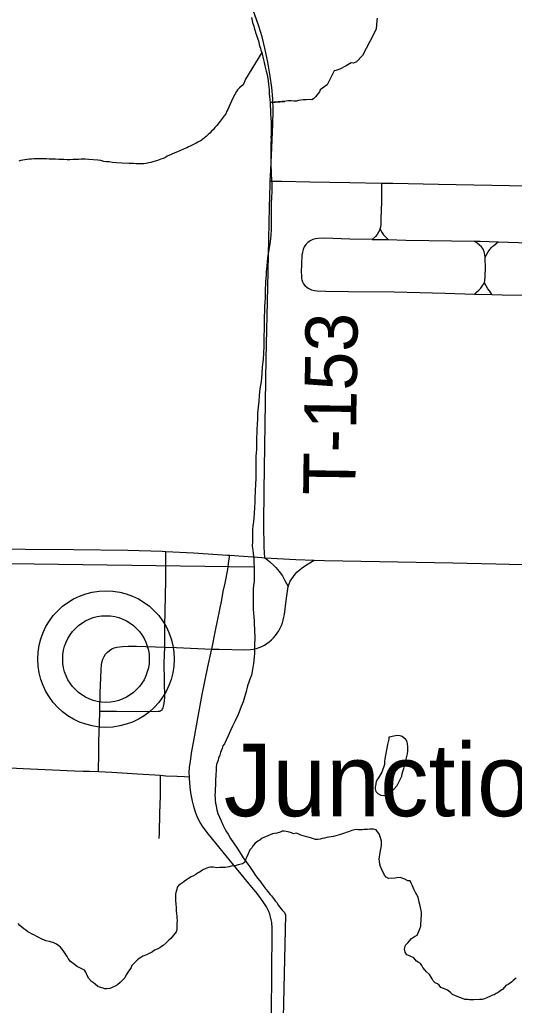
# Model space of a CAD drawing. Extents: x 2.1 to 73.9, y 4 to 26.
# Drawn here: x 46.463 to 46.733, y 19.554 to 20.091 of the extents above; entities that cross this region are included whole.
import ezdxf

# ---------------------------------------------------------------- set-up
doc = ezdxf.new("R2010")
doc.units = 0
for name, color, linetype in [('GM_X_County_Road', 7, 'Continuous'), ('GM_X_Minor_Lake', 7, 'Continuous'), ('GM_X_Minor_River', 7, 'Continuous'), ('GM_X_State_Route', 7, 'Continuous'), ('GM_X_Township_Road', 7, 'Continuous'), ('GM_X_Township_Road_Text', 7, 'Continuous'), ('GM_X_Unincorporated', 7, 'Continuous'), ('GM_X_Unincorporated_Location', 7, 'Continuous'), ('GM_X_Unincorporated_Text', 7, 'Continuous')]:
    doc.layers.add(name, color=color, linetype=linetype)

msp = doc.modelspace()

# ---------------------------------------------------------------- linework, layer by layer
at = {"layer": 'GM_X_County_Road'}
for points in [[(46.59695, 19.79807), (46.59849, 19.79691), (46.59977, 19.7959), (46.60191, 19.79389), (46.60296, 19.79287), (46.60487, 19.79065), (46.60653, 19.78825), (46.60793, 19.78568), (46.60975, 19.78253)], [(46.60975, 19.78253), (46.61024, 19.78397), (46.61087, 19.78533), (46.61164, 19.78664), (46.61251, 19.78789), (46.61346, 19.78907), (46.6145, 19.79019), (46.6156, 19.79125), (46.61799, 19.79315), (46.62058, 19.79478), (46.62388, 19.79687)], [(46.56805, 19.74841), (46.57209, 19.74825), (46.58609, 19.74796), (46.58924, 19.74812), (46.59082, 19.74835), (46.59237, 19.74871), (46.59388, 19.74921), (46.59535, 19.74983), (46.59676, 19.75056), (46.59811, 19.75139), (46.5994, 19.75233), (46.6006, 19.75337), (46.60172, 19.7545), (46.60275, 19.75571), (46.60369, 19.75699), (46.60455, 19.75833), (46.60532, 19.75971), (46.60599, 19.76114), (46.60657, 19.76262), (46.60704, 19.76414), (46.60738, 19.76569), (46.60761, 19.76725), (46.60853, 19.77479), (46.60975, 19.78253)], [(46.50713, 19.71466), (46.50734, 19.72462), (46.50776, 19.73702), (46.50802, 19.74006), (46.50832, 19.74154), (46.50879, 19.74296), (46.50943, 19.74431), (46.51022, 19.74557), (46.51118, 19.74671), (46.51229, 19.74769), (46.51354, 19.7485), (46.51488, 19.74907), (46.51633, 19.74943), (46.51936, 19.74987), (46.52243, 19.75005), (46.52706, 19.75003), (46.5424, 19.74945)], [(46.5424, 19.74945), (46.5488, 19.7492), (46.56805, 19.74841)], [(46.5063, 19.68176), (46.50644, 19.69196), (46.5066, 19.6982), (46.50698, 19.70752), (46.50713, 19.71466)], [(46.43929, 19.68457), (46.46532, 19.68344), (46.49326, 19.68214), (46.49798, 19.68199), (46.50147, 19.6819), (46.5063, 19.68176)]]:
    msp.add_lwpolyline(points, dxfattribs=at)
at = {"layer": 'GM_X_Minor_Lake'}
for points in [[(46.66373, 19.6965), (46.66238, 19.6886), (46.66218, 19.68727), (46.66218, 19.68556), (46.66065, 19.68138), (46.65893, 19.67835), (46.65798, 19.67702), (46.6576, 19.67607), (46.65721, 19.67417), (46.65702, 19.67322), (46.65702, 19.67227), (46.6574, 19.67094), (46.65854, 19.6698), (46.66024, 19.66884), (46.66157, 19.66865), (46.66253, 19.66883), (46.66405, 19.66978), (46.66538, 19.67092), (46.66729, 19.67205), (46.669, 19.67414), (46.67015, 19.67622), (46.6711, 19.67812), (46.67167, 19.67926), (46.67187, 19.6804), (46.67225, 19.68173), (46.67263, 19.68344), (46.67321, 19.68553), (46.67378, 19.68781), (46.67436, 19.68989), (46.67474, 19.69141), (46.67493, 19.69274), (46.67494, 19.69426), (46.67494, 19.69541), (46.67475, 19.69674), (46.67456, 19.69788), (46.67381, 19.69921), (46.67172, 19.70074), (46.67077, 19.70112), (46.66944, 19.70131), (46.6681, 19.70113), (46.66639, 19.70075), (46.66487, 19.70038), (46.66449, 19.70038), (46.66449, 19.70019), (46.66449, 19.69943)], [(46.66449, 19.69943), (46.66373, 19.6965)]]:
    msp.add_lwpolyline(points, dxfattribs=at)
at = {"layer": 'GM_X_Minor_River'}
for points in [[(46.58977, 20.09214), (46.59033, 20.08948), (46.5909, 20.08739), (46.59128, 20.08586), (46.59165, 20.08491), (46.59184, 20.08396), (46.59241, 20.08263), (46.59279, 20.08149), (46.59317, 20.08035), (46.59355, 20.07939), (46.59392, 20.07768), (46.59411, 20.07673), (46.59468, 20.0754), (46.59487, 20.07445), (46.59543, 20.07312), (46.59619, 20.06912), (46.59657, 20.0676), (46.59694, 20.06589), (46.59732, 20.06437), (46.5977, 20.06303), (46.59807, 20.0617), (46.59845, 20.05999), (46.59883, 20.05771), (46.59901, 20.05562), (46.59939, 20.05277), (46.59939, 20.05048), (46.59957, 20.04915), (46.59976, 20.04744), (46.59995, 20.04592), (46.59994, 20.04421), (46.60013, 20.04193), (46.60013, 20.04041), (46.60012, 20.03908), (46.60031, 20.03794), (46.60031, 20.03699), (46.6005, 20.03566), (46.60049, 20.03414), (46.60049, 20.03261), (46.60049, 20.03109), (46.60049, 20.02957), (46.60048, 20.02824), (46.60029, 20.0271), (46.60048, 20.02558), (46.60029, 20.02406), (46.60028, 20.02235), (46.60028, 20.02007), (46.60027, 20.01836), (46.60027, 20.01589), (46.60027, 20.01342), (46.60026, 20.01114), (46.60045, 20.00866), (46.60044, 20.00657), (46.60063, 20.0041), (46.60081, 20.00201), (46.60081, 19.99992), (46.60081, 19.99745), (46.60061, 19.99422), (46.60041, 19.99118), (46.60041, 19.98814), (46.6004, 19.9851), (46.6004, 19.98262), (46.60039, 19.97939), (46.60039, 19.97692), (46.60019, 19.97369), (46.5998, 19.97027), (46.59845, 19.96134), (46.59826, 19.95925), (46.59807, 19.95697), (46.59787, 19.95526), (46.59768, 19.95374), (46.59768, 19.95203), (46.59748, 19.95013), (46.59729, 19.94842), (46.59729, 19.94671), (46.59709, 19.94481), (46.59709, 19.94272), (46.59708, 19.94063), (46.59708, 19.9393), (46.59689, 19.9374), (46.59688, 19.93474), (46.59688, 19.93207), (46.59668, 19.9296), (46.59668, 19.92675), (46.59667, 19.92447), (46.59667, 19.92219), (46.59647, 19.91896), (46.59647, 19.91592), (46.59646, 19.91307), (46.59626, 19.90965), (46.59607, 19.90604), (46.59549, 19.90205), (46.59529, 19.89825), (46.5949, 19.89407), (46.59432, 19.89008), (46.59394, 19.88647), (46.59374, 19.88324), (46.59335, 19.88001), (46.59297, 19.87678), (46.59296, 19.87373), (46.59277, 19.87069), (46.59257, 19.86803)], [(46.65821, 20.09175), (46.65802, 20.09061), (46.65763, 20.08586), (46.6542, 20.07903), (46.65019, 20.07143), (46.64695, 20.06802), (46.64524, 20.06727), (46.6441, 20.06746), (46.64124, 20.06595), (46.63782, 20.06406), (46.63572, 20.0633), (46.63477, 20.06312), (46.63344, 20.06065), (46.63096, 20.05552), (46.62715, 20.05287), (46.62677, 20.05174), (46.62581, 20.0506), (46.62467, 20.04908), (46.62353, 20.04794), (46.62257, 20.04738), (46.62105, 20.04757), (46.61953, 20.04738), (46.61782, 20.04739), (46.61668, 20.0472), (46.61535, 20.04702), (46.61421, 20.04664), (46.61269, 20.04664), (46.61136, 20.04684), (46.60983, 20.04684), (46.60869, 20.04666), (46.59995, 20.04592), (46.60793, 20.04647)], [(46.59543, 20.07312), (46.58647, 20.0587), (46.58609, 20.05775), (46.58552, 20.05623), (46.58456, 20.05509), (46.58323, 20.05395), (46.58209, 20.05282), (46.58151, 20.05187), (46.58056, 20.05035), (46.5798, 20.04864), (46.57884, 20.04655), (46.57789, 20.04466), (46.57732, 20.04333), (46.57674, 20.04219), (46.57636, 20.04124), (46.57579, 20.03972), (46.57483, 20.03858), (46.57217, 20.03498), (46.57083, 20.03346), (46.56969, 20.03232), (46.56893, 20.03119), (46.56797, 20.03024), (46.56702, 20.02929), (46.56607, 20.02853), (46.56493, 20.0274), (46.56321, 20.02588), (46.56226, 20.02531), (46.56055, 20.02437), (46.5596, 20.0238), (46.55845, 20.02323), (46.55731, 20.02267), (46.55636, 20.0221), (46.55541, 20.02172), (46.55446, 20.02115), (46.55275, 20.02059), (46.54932, 20.01908), (46.54799, 20.01851), (46.5459, 20.01757), (46.5438, 20.01662), (46.54285, 20.01606), (46.54152, 20.01549), (46.54038, 20.01511), (46.53847, 20.01436), (46.53714, 20.01398), (46.536, 20.01361), (46.53486, 20.01323), (46.53372, 20.01304), (46.53239, 20.01266), (46.53106, 20.01248), (46.52953, 20.01248), (46.5282, 20.01249), (46.52687, 20.01249), (46.52535, 20.01269), (46.52307, 20.01269), (46.51908, 20.01289), (46.51623, 20.01309), (46.51394, 20.01329), (46.51223, 20.01367), (46.51071, 20.01368), (46.50919, 20.01387), (46.50767, 20.01426), (46.50596, 20.01445), (46.50102, 20.01485), (46.49912, 20.01504), (46.49798, 20.01505), (46.49684, 20.01505), (46.4955, 20.01486), (46.49398, 20.01487), (46.49246, 20.01487), (46.49075, 20.01469), (46.48923, 20.01469), (46.48752, 20.01489), (46.48619, 20.01489), (46.48467, 20.01489), (46.48296, 20.01509), (46.48105, 20.01509), (46.47953, 20.0151), (46.47801, 20.01529), (46.47649, 20.0153), (46.47497, 20.0153), (46.47345, 20.01531), (46.47212, 20.01531), (46.47117, 20.01531), (46.46984, 20.01513), (46.4687, 20.01513), (46.46756, 20.01494), (46.46622, 20.01476), (46.46508, 20.01457), (46.46394, 20.01438), (46.46299, 20.01401)], [(46.59257, 19.86803), (46.59257, 19.86575), (46.59237, 19.86385), (46.59237, 19.86157), (46.59236, 19.85929), (46.59236, 19.85682), (46.59217, 19.8553), (46.59216, 19.85321), (46.59216, 19.8515), (46.59216, 19.85017), (46.59215, 19.84808), (46.59215, 19.84599), (46.59214, 19.84352), (46.59214, 19.84105), (46.59194, 19.83839), (46.59155, 19.8304), (46.59154, 19.82831), (46.59135, 19.82546), (46.59115, 19.82223), (46.59096, 19.81995), (46.59076, 19.81767), (46.59038, 19.81558), (46.59018, 19.81311), (46.59018, 19.81064), (46.59017, 19.80912), (46.59017, 19.80703), (46.59016, 19.80437), (46.59035, 19.80228), (46.59054, 19.80038), (46.59072, 19.79905), (46.59091, 19.79771), (46.59091, 19.79619), (46.59091, 19.79467), (46.59109, 19.79353), (46.59109, 19.7922), (46.59109, 19.79068), (46.59108, 19.78897), (46.59108, 19.78745), (46.59108, 19.78536), (46.59088, 19.78308), (46.59069, 19.78099), (46.59068, 19.77909), (46.59068, 19.777), (46.59068, 19.77491), (46.59067, 19.77244), (46.59067, 19.77016), (46.59085, 19.76787), (46.59104, 19.76578), (46.59122, 19.76369), (46.59122, 19.7616), (46.59141, 19.75951), (46.5914, 19.75742), (46.59159, 19.75571), (46.59158, 19.75362), (46.59139, 19.75153), (46.59139, 19.74963), (46.59138, 19.74792), (46.59138, 19.74602), (46.59119, 19.74412), (46.59099, 19.74222), (46.5908, 19.74051), (46.59022, 19.73728), (46.58964, 19.73424), (46.58888, 19.73196), (46.58831, 19.73044), (46.58754, 19.72835), (46.58716, 19.72683), (46.58678, 19.72531), (46.58639, 19.72398), (46.58582, 19.72228), (46.58524, 19.71962), (46.5841, 19.71715), (46.58333, 19.71506), (46.58238, 19.71278), (46.58085, 19.70937), (46.57932, 19.70633), (46.57818, 19.70405), (46.57703, 19.7012), (46.57588, 19.69874), (46.57493, 19.69684), (46.57417, 19.6957), (46.57378, 19.69418), (46.57321, 19.69304), (46.57283, 19.69209), (46.57245, 19.69057), (46.57168, 19.68906), (46.57149, 19.68792), (46.57111, 19.68697), (46.57072, 19.68564), (46.57053, 19.68412), (46.57053, 19.68203), (46.57033, 19.68032), (46.57014, 19.67652), (46.57013, 19.67424), (46.56994, 19.67234), (46.56993, 19.67025), (46.56974, 19.66873), (46.56993, 19.6674), (46.56992, 19.66607), (46.57011, 19.66454), (46.57049, 19.66283)], [(45.71269, 19.80517), (46.5909, 19.79315)], [(46.57049, 19.66283), (46.57087, 19.66093), (46.57143, 19.65884), (46.57219, 19.65694), (46.57314, 19.65484), (46.57408, 19.65275), (46.57484, 19.65123), (46.57579, 19.64951), (46.57692, 19.64761), (46.57825, 19.64532), (46.58185, 19.63999), (46.5828, 19.63847), (46.58413, 19.63657), (46.58526, 19.63466), (46.58659, 19.63276), (46.58792, 19.63104), (46.58924, 19.62933), (46.59057, 19.62704), (46.5919, 19.62514), (46.59323, 19.62342), (46.59474, 19.62152), (46.59645, 19.61923), (46.59759, 19.61771), (46.59873, 19.61619), (46.59967, 19.61504), (46.60062, 19.61409), (46.60176, 19.61257), (46.60252, 19.61142), (46.60366, 19.61028), (46.60422, 19.60895), (46.60574, 19.60723), (46.6065, 19.60628), (46.60764, 19.60495), (46.60821, 19.6038), (46.60821, 19.6038)], [(46.67682, 19.59087), (46.67853, 19.592), (46.68006, 19.59257), (46.68044, 19.5939), (46.68101, 19.59523), (46.68139, 19.59618), (46.68197, 19.59751), (46.68197, 19.59884), (46.68216, 19.60074), (46.68217, 19.60188), (46.68236, 19.60321), (46.68236, 19.60492), (46.68217, 19.60606), (46.6818, 19.60777), (46.68142, 19.60929), (46.68104, 19.61062), (46.68048, 19.61328), (46.67915, 19.61595), (46.67821, 19.61766), (46.67745, 19.61957), (46.67669, 19.6209), (46.67612, 19.62223), (46.67498, 19.62223), (46.67327, 19.62319), (46.6708, 19.62396), (46.6689, 19.62377), (46.66776, 19.62359), (46.66434, 19.62341), (46.66301, 19.62417), (46.66225, 19.62531), (46.66187, 19.62626), (46.66111, 19.62741), (46.65998, 19.63007), (46.6596, 19.63121), (46.65941, 19.63292), (46.65922, 19.63406), (46.65942, 19.6352), (46.65961, 19.63634), (46.65999, 19.63881), (46.66038, 19.64033), (46.66057, 19.64166), (46.66057, 19.6428), (46.66058, 19.64375), (46.6602, 19.64508), (46.65982, 19.64623), (46.65925, 19.64775), (46.6583, 19.64889), (46.65755, 19.65003), (46.65622, 19.65042), (46.65526, 19.65042), (46.65412, 19.65042), (46.65298, 19.65024), (46.65108, 19.65024), (46.64994, 19.65006), (46.64899, 19.65006), (46.64785, 19.65006), (46.6469, 19.65025), (46.64576, 19.65007), (46.64442, 19.64969), (46.64252, 19.64894), (46.64138, 19.64856), (46.64043, 19.64818), (46.63929, 19.64781), (46.63815, 19.64743), (46.63434, 19.6463), (46.6332, 19.64611), (46.63187, 19.64593), (46.63073, 19.64574), (46.6294, 19.64536), (46.62825, 19.64518), (46.62711, 19.64499), (46.62578, 19.6448), (46.62464, 19.64481), (46.62293, 19.64519), (46.62179, 19.64558), (46.62046, 19.64596), (46.61913, 19.64634), (46.6178, 19.64673), (46.61666, 19.64711), (46.61514, 19.64788), (46.614, 19.64826), (46.61267, 19.64788), (46.61153, 19.64827), (46.60963, 19.64884), (46.60754, 19.64923), (46.6064, 19.64923), (46.60525, 19.64867), (46.60354, 19.6481), (46.60221, 19.64792), (46.60107, 19.64773), (46.59993, 19.64735), (46.5986, 19.64678), (46.5965, 19.64584), (46.59555, 19.64546), (46.59422, 19.64433), (46.59308, 19.64376), (46.59174, 19.64281), (46.5906, 19.64149), (46.58984, 19.64016), (46.58888, 19.63902), (46.58793, 19.63693)], [(46.58793, 19.63693), (46.58717, 19.63523), (46.58659, 19.63428), (46.58621, 19.63314), (46.58583, 19.63219), (46.58488, 19.63143), (46.58335, 19.63106), (46.5824, 19.63087), (46.58088, 19.6303), (46.57993, 19.63031), (46.5786, 19.63012), (46.57746, 19.62993), (46.57651, 19.62975), (46.57536, 19.62956), (46.57403, 19.62956), (46.57251, 19.62957), (46.5708, 19.62938), (46.5689, 19.62958), (46.56738, 19.62958), (46.56624, 19.6294), (46.56453, 19.62883), (46.56319, 19.62826), (46.56224, 19.62751), (46.56129, 19.62694), (46.56034, 19.62637), (46.55939, 19.62561), (46.55805, 19.62486), (46.55691, 19.62448), (46.55539, 19.62354), (46.55425, 19.62278), (46.5531, 19.62183), (46.55215, 19.62107), (46.55101, 19.62032), (46.55006, 19.61994), (46.54929, 19.6188), (46.5491, 19.61747), (46.54853, 19.61595), (46.54834, 19.615), (46.54833, 19.61367), (46.54833, 19.61253), (46.54833, 19.61139), (46.54852, 19.60968), (46.5487, 19.60759), (46.5487, 19.60569), (46.54889, 19.60436), (46.54907, 19.60303), (46.54907, 19.60208), (46.54926, 19.60056), (46.54907, 19.59923), (46.54906, 19.5979), (46.54906, 19.59695), (46.54906, 19.59562), (46.54867, 19.59448), (46.54791, 19.59353), (46.54715, 19.59258), (46.54582, 19.59087), (46.54467, 19.58993), (46.54315, 19.58841), (46.54162, 19.58709), (46.54067, 19.58652), (46.53972, 19.58576), (46.53839, 19.585), (46.53687, 19.58444), (46.53572, 19.58349), (46.53401, 19.58274), (46.53249, 19.58198), (46.53058, 19.58123), (46.52944, 19.58047), (46.52849, 19.5799), (46.52754, 19.57914), (46.52659, 19.5782), (46.52449, 19.57611), (46.52411, 19.57497), (46.52335, 19.57403), (46.52277, 19.57308), (46.5222, 19.57213), (46.52144, 19.57099), (46.52067, 19.56947), (46.51915, 19.56777), (46.5182, 19.56682), (46.51667, 19.56568), (46.51534, 19.56493), (46.51382, 19.56417), (46.51249, 19.56361), (46.51097, 19.56342), (46.50982, 19.56342), (46.50887, 19.56381), (46.50697, 19.56438), (46.50602, 19.56477), (46.50451, 19.56591), (46.50356, 19.56667), (46.50261, 19.56744), (46.50109, 19.56915), (46.50033, 19.57029), (46.49976, 19.57162), (46.49939, 19.57258), (46.49863, 19.57353), (46.49768, 19.5741), (46.49578, 19.57506), (46.49483, 19.57544), (46.49331, 19.57659)], [(46.60821, 19.6038), (46.59551, 19.04415), (46.60176, 19.0314), (46.61094, 18.95554), (46.6172, 18.94925), (46.66663, 18.73187), (46.7097, 18.68232), (46.805, 18.10511)], [(46.49331, 19.57659), (46.49103, 19.5783), (46.48989, 19.58002), (46.48932, 19.58097), (46.48819, 19.58268), (46.48705, 19.58439), (46.48572, 19.58611), (46.48477, 19.58687), (46.48344, 19.58783), (46.48173, 19.58859), (46.48078, 19.58878), (46.47964, 19.58917), (46.47774, 19.58955), (46.4766, 19.59013), (46.47546, 19.59051), (46.47414, 19.59128), (46.4728, 19.59185), (46.47148, 19.59261), (46.47015, 19.59319), (46.46901, 19.59395), (46.46787, 19.59452), (46.46673, 19.59529), (46.46559, 19.59605), (46.46464, 19.597), (46.4635, 19.59796), (46.46255, 19.59891)], [(46.73401, 19.56922), (46.73229, 19.5679), (46.73134, 19.56714), (46.72963, 19.56582), (46.7283, 19.56525), (46.72753, 19.5643), (46.72639, 19.56316), (46.72506, 19.56222), (46.72411, 19.56146), (46.72296, 19.56089), (46.72201, 19.56014), (46.72106, 19.55995), (46.71954, 19.55919), (46.71821, 19.55863), (46.71668, 19.55806), (46.71535, 19.55769), (46.71402, 19.55769), (46.71079, 19.55751), (46.70965, 19.55751), (46.70851, 19.55752), (46.70756, 19.55771), (46.70604, 19.55771), (46.70471, 19.5581), (46.70319, 19.55867), (46.70186, 19.55925), (46.70053, 19.55982), (46.6992, 19.56039), (46.69806, 19.56135), (46.69654, 19.56268), (46.69521, 19.56326), (46.69426, 19.56364), (46.69293, 19.56421), (46.69198, 19.56536), (46.69103, 19.56612), (46.6897, 19.5667), (46.68875, 19.56784), (46.68819, 19.56879), (46.68762, 19.56974), (46.68667, 19.57126), (46.68515, 19.5726), (46.6842, 19.57374), (46.68306, 19.57508), (46.68249, 19.57622), (46.68174, 19.57717), (46.6806, 19.57793), (46.67965, 19.57851), (46.67813, 19.58022), (46.67585, 19.58137), (46.67433, 19.58194), (46.67338, 19.58347), (46.67301, 19.58499), (46.67358, 19.58727), (46.67491, 19.5884), (46.67587, 19.58954), (46.67682, 19.59087)]]:
    msp.add_lwpolyline(points, dxfattribs=at)
at = {"layer": 'GM_X_State_Route'}
for points in [[(46.44094, 19.80319), (46.4663, 19.80284), (46.49274, 19.80259), (46.5223, 19.80218), (46.54097, 19.80168), (46.54299, 19.80157)], [(46.54299, 19.80157), (46.55806, 19.80078), (46.57669, 19.79954), (46.57791, 19.79946)], [(46.57791, 19.79946), (46.5953, 19.79821), (46.59695, 19.79807)], [(46.59695, 19.79807), (46.61393, 19.79721), (46.62388, 19.79687)], [(46.62388, 19.79687), (46.62946, 19.79668), (46.69944, 19.79527), (46.72277, 19.79479), (46.74453, 19.79428), (46.76942, 19.79404), (46.81266, 19.79319)]]:
    msp.add_lwpolyline(points, dxfattribs=at)
at = {"layer": 'GM_X_Township_Road'}
for points in [[(46.59995, 20.00306), (46.60026, 20.00907), (46.60082, 20.02149), (46.60127, 20.03392), (46.60146, 20.0417), (46.60128, 20.04791), (46.60074, 20.05411), (46.59992, 20.06028), (46.59862, 20.06794), (46.59703, 20.07556), (46.5955, 20.08158), (46.59368, 20.08753), (46.58958, 20.09928)], [(46.59695, 19.79807), (46.59662, 19.80383), (46.59649, 19.81627), (46.5967, 19.83494), (46.59772, 19.90647), (46.59857, 19.94534), (46.59953, 19.98888), (46.59986, 20.00132), (46.59995, 20.00306)], [(46.59995, 20.00306), (46.60286, 20.00303), (46.60598, 20.003), (46.62155, 20.00268), (46.64335, 20.00228), (46.66046, 20.00208)], [(46.66046, 20.00208), (46.66046, 20), (46.66046, 19.99183), (46.66027, 19.98265), (46.66011, 19.9796), (46.65992, 19.9781), (46.65969, 19.97713)], [(46.66046, 20.00208), (46.66671, 20.002), (46.69162, 20.00144), (46.7399, 20.00046), (46.75703, 20.00004), (46.77727, 19.99954), (46.77801, 19.99952), (46.79906, 19.99892), (46.80839, 19.99868), (46.81616, 19.99849), (46.83173, 19.99808), (46.84107, 19.99782), (46.846, 19.99768)], [(46.65969, 19.97713), (46.65957, 19.97663), (46.65899, 19.97524), (46.65816, 19.97397), (46.65719, 19.97288), (46.65538, 19.9713)], [(46.65969, 19.97713), (46.66024, 19.9762), (46.66095, 19.97499), (46.66171, 19.97388), (46.6625, 19.97295), (46.66363, 19.97185), (46.66424, 19.97126)], [(46.65538, 19.9713), (46.64335, 19.97155), (46.62925, 19.97199), (46.62611, 19.97193), (46.62455, 19.97172), (46.62304, 19.97132), (46.62162, 19.97068), (46.62034, 19.96979), (46.61926, 19.96868), (46.6184, 19.96738), (46.6178, 19.96594), (46.61741, 19.96443), (46.61717, 19.96287), (46.61687, 19.95817), (46.61685, 19.95346), (46.61692, 19.95186), (46.617, 19.95014), (46.61715, 19.94929), (46.61746, 19.94824), (46.618, 19.94722), (46.61873, 19.94626), (46.61998, 19.94527), (46.621, 19.94465), (46.62248, 19.94398), (46.62397, 19.94356), (46.62549, 19.94336), (46.63014, 19.94318), (46.64256, 19.94298), (46.6674, 19.94286), (46.68136, 19.94253), (46.69532, 19.94207), (46.71118, 19.94166)], [(46.65538, 19.9713), (46.663, 19.9713), (46.66424, 19.97126)], [(46.66424, 19.97126), (46.67388, 19.97098), (46.68633, 19.97077), (46.71107, 19.97039)], [(46.71107, 19.97039), (46.71433, 19.97034), (46.7241, 19.97004)], [(46.71702, 19.96157), (46.71683, 19.9631), (46.71647, 19.96459), (46.71588, 19.966), (46.7155, 19.9666), (46.71503, 19.96727), (46.71394, 19.96826), (46.71269, 19.96925), (46.71107, 19.97039)], [(46.71702, 19.96157), (46.71791, 19.96333), (46.71866, 19.9646), (46.71959, 19.96589), (46.72053, 19.96693), (46.72127, 19.96765), (46.72182, 19.96812), (46.7241, 19.97004)], [(46.7241, 19.97004), (46.74077, 19.96954), (46.76254, 19.96872), (46.77057, 19.96858)], [(46.71667, 19.94781), (46.71683, 19.94922), (46.71695, 19.95081), (46.71701, 19.95234), (46.71712, 19.95542), (46.71702, 19.96157)], [(46.71118, 19.94166), (46.7123, 19.94262), (46.71358, 19.94371), (46.71461, 19.94487), (46.71543, 19.94597), (46.71605, 19.94695), (46.71667, 19.94781)], [(46.72074, 19.94141), (46.7195, 19.94313), (46.71853, 19.94447), (46.71667, 19.94781)], [(46.71118, 19.94166), (46.71239, 19.94163), (46.72074, 19.94141)], [(46.72074, 19.94141), (46.72635, 19.94126), (46.74963, 19.94095)], [(46.5424, 19.74945), (46.54251, 19.75303), (46.54254, 19.76084), (46.54298, 19.78578), (46.54308, 19.79197), (46.54301, 19.79963), (46.54299, 19.80157)], [(46.56805, 19.74841), (46.57006, 19.75842), (46.57348, 19.77512), (46.57436, 19.77965), (46.57528, 19.78417), (46.57678, 19.79174), (46.57745, 19.79636), (46.57791, 19.79946)], [(46.54102, 19.71535), (46.54128, 19.71579), (46.5415, 19.71631), (46.54183, 19.7172), (46.54213, 19.71871), (46.54227, 19.72032), (46.5424, 19.72181), (46.54234, 19.73118), (46.54217, 19.74054), (46.54226, 19.74523), (46.5424, 19.74945)], [(46.55588, 19.67878), (46.55583, 19.68101), (46.556, 19.68411), (46.55642, 19.68718), (46.557, 19.69179), (46.5584, 19.69944), (46.56067, 19.71165), (46.56285, 19.72357), (46.56598, 19.73869), (46.56793, 19.7478), (46.56805, 19.74841)], [(46.50713, 19.71466), (46.51003, 19.71465), (46.51615, 19.71462), (46.53605, 19.71448), (46.53878, 19.71451), (46.53912, 19.71452), (46.5395, 19.71457), (46.53996, 19.71467), (46.54039, 19.71487), (46.54071, 19.71508), (46.54102, 19.71535)], [(46.5063, 19.68176), (46.51366, 19.68132), (46.52756, 19.68047), (46.5401, 19.67966)], [(46.53938, 19.64527), (46.53953, 19.64833), (46.53977, 19.65906), (46.54008, 19.66826), (46.5401, 19.67744), (46.5401, 19.67966)], [(46.5401, 19.67966), (46.54299, 19.67947), (46.54917, 19.67928), (46.55322, 19.67898), (46.55588, 19.67878)], [(46.60052, 19.5502), (46.60053, 19.55484), (46.60073, 19.56721), (46.6008, 19.57183), (46.60084, 19.57795), (46.601, 19.58879), (46.60102, 19.59344), (46.601, 19.59653), (46.60074, 19.59957), (46.60049, 19.60108), (46.60015, 19.60258), (46.59969, 19.60407), (46.59907, 19.60557), (46.59841, 19.60694), (46.59781, 19.60809), (46.59724, 19.60911), (46.5965, 19.61026), (46.59481, 19.61267), (46.59388, 19.61393), (46.592, 19.6163), (46.58993, 19.61886), (46.57999, 19.63086), (46.56623, 19.6477), (46.56342, 19.65141), (46.56175, 19.65403), (46.56032, 19.65679), (46.55917, 19.65967), (46.55825, 19.66263), (46.55753, 19.66564), (46.55671, 19.6702), (46.5563, 19.67328), (46.5559, 19.67791), (46.55588, 19.67878)]]:
    msp.add_lwpolyline(points, dxfattribs=at)
at = {"layer": 'GM_X_Unincorporated'}
for radius in [0.0372, 0.02358]:
    msp.add_circle((46.51043, 19.74296), radius, dxfattribs=at)
at = {"layer": 'GM_X_Unincorporated_Location'}
msp.add_line((46.51043, 19.74296), (46.51043, 19.74296), dxfattribs=at)

# ---------------------------------------------------------------- texts
at = {"layer": 'GM_X_Township_Road_Text'}
msp.add_text('T-153', height=0.028409, rotation=89.165, dxfattribs=at).set_placement((46.64621, 19.832))
at = {"layer": 'GM_X_Unincorporated_Text'}
msp.add_text('Junction', height=0.039489, rotation=0, dxfattribs=at).set_placement((46.57463, 19.6574))

doc.saveas('drawing.dxf')
